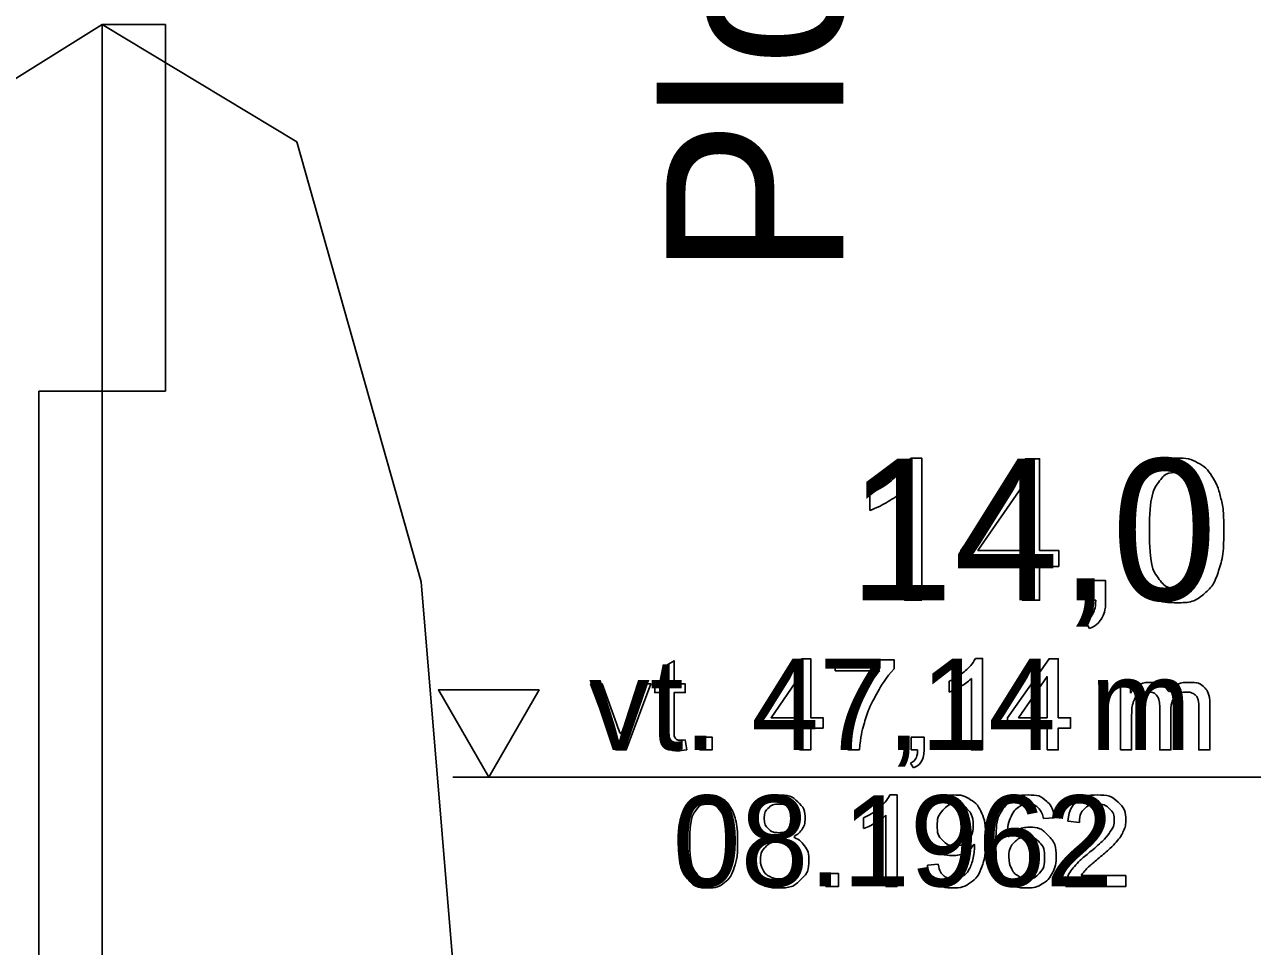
# Model space of a CAD drawing. Extents: x 700746 to 706058, y 6570320 to 6580460.
# Drawn here: x 704306.79 to 704355.33, y 6575926.67 to 6575963.13 of the extents above; entities that cross this region are included whole.
import ezdxf

# ---------------------------------------------------------------- set-up
doc = ezdxf.new("R2010")
doc.units = 0
for name, color, linetype in [('GEOLPUNKT', 7, 'Continuous'), ('Plokid', 7, 'Continuous'), ('Täide', 7, 'Continuous'), ('Veetase', 7, 'Continuous')]:
    doc.layers.add(name, color=color, linetype=linetype)

msp = doc.modelspace()

# ---------------------------------------------------------------- linework, layer by layer
at = {"layer": 'GEOLPUNKT'}
for points in [[(704312.353, 6575948.631), (704309.853, 6575948.631), (704309.853, 6575963.131), (704312.353, 6575963.131)], [(704307.353, 6575948.631), (704309.853, 6575948.631), (704309.853, 6575917.631), (704307.353, 6575917.631)]]:
    msp.add_lwpolyline(points, close=True, dxfattribs=at)
for points in [[(704309.853, 6575963.131), (704309.853, 6575775.631)], [(704341.819, 6575945.98), (704342.262, 6575945.98), (704342.262, 6575940.359)], [(704346.227, 6575940.359), (704346.227, 6575941.699), (704343.799, 6575941.699), (704343.799, 6575942.331), (704346.351, 6575945.959), (704346.914, 6575945.959), (704346.914, 6575942.331), (704347.67, 6575942.331), (704347.67, 6575941.699), (704346.914, 6575941.699), (704346.914, 6575940.359), (704346.227, 6575940.359)], [(704342.262, 6575940.359), (704341.575, 6575940.359), (704341.575, 6575944.739)], [(704346.227, 6575942.331), (704346.227, 6575944.859), (704344.475, 6575942.331), (704346.227, 6575942.331)], [(704340.2, 6575943.91), (704340.2, 6575944.575)], [(704348.745, 6575940.359), (704348.745, 6575941.14), (704349.527, 6575941.14), (704349.527, 6575940.359)], [(704349.134, 6575940.359), (704348.745, 6575940.359)], [(704348.891, 6575939.249), (704348.699, 6575939.543)]]:
    msp.add_lwpolyline(points, dxfattribs=at)
for points in [[(704340.2, 6575944.575), (704340.777, 6575944.846), (704341.208, 6575945.232), (704341.64, 6575945.617), (704341.819, 6575945.98)], [(704350.547, 6575943.12), (704350.547, 6575944.113), (704350.751, 6575944.719), (704350.955, 6575945.326), (704351.358, 6575945.653), (704351.761, 6575945.98), (704352.371, 6575945.98), (704352.822, 6575945.98), (704353.163, 6575945.799), (704353.503, 6575945.617), (704353.724, 6575945.276), (704353.944, 6575944.934), (704354.07, 6575944.443), (704354.196, 6575943.953), (704354.196, 6575943.12), (704354.196, 6575942.136), (704353.994, 6575941.529), (704353.791, 6575940.923), (704353.389, 6575940.594), (704352.986, 6575940.265), (704352.371, 6575940.265), (704351.562, 6575940.265), (704351.1, 6575940.843), (704350.547, 6575941.544), (704350.547, 6575943.12)], [(704351.255, 6575943.12), (704351.255, 6575941.739), (704351.577, 6575941.284), (704351.899, 6575940.828), (704352.371, 6575940.828), (704352.844, 6575940.828), (704353.166, 6575941.286), (704353.488, 6575941.743), (704353.488, 6575943.12), (704353.488, 6575944.503), (704353.166, 6575944.958), (704352.845, 6575945.412), (704352.364, 6575945.412), (704351.891, 6575945.412), (704351.608, 6575945.011), (704351.255, 6575944.499), (704351.255, 6575943.12)], [(704341.575, 6575944.739), (704341.327, 6575944.502), (704340.924, 6575944.265), (704340.521, 6575944.029), (704340.2, 6575943.91)], [(704348.699, 6575939.543), (704348.916, 6575939.639), (704349.019, 6575939.825), (704349.123, 6575940.01), (704349.134, 6575940.359)], [(704349.527, 6575940.359), (704349.527, 6575939.926), (704349.374, 6575939.66), (704349.222, 6575939.394), (704348.891, 6575939.249)]]:
    msp.add_open_spline(points, degree=3, dxfattribs=at)
at = {"layer": 'Täide'}
msp.add_lwpolyline([(704319.692, 6575785.609), (704323.557, 6575789.528), (704326.612, 6575891.19), (704322.471, 6575941.091), (704317.545, 6575958.492), (704309.853, 6575963.131), (704300.461, 6575957.26), (704296.151, 6575941.553), (704290.448, 6575872.612), (704293.776, 6575815.623), (704296.82, 6575787.427), (704299.069, 6575785.391)], dxfattribs=at)
at = {"layer": 'Veetase'}
msp.add_line((704359.316, 6575933.371), (704323.72, 6575933.371), dxfattribs=at)
msp.add_line((704359.316, 6575933.371), (704323.72, 6575933.371), dxfattribs=at)
for points in [[(704332.025, 6575935.21), (704332.025, 6575936.713), (704331.699, 6575936.713), (704331.699, 6575937.056), (704332.025, 6575937.056), (704332.025, 6575937.702), (704332.467, 6575937.967), (704332.467, 6575937.056), (704332.909, 6575937.056), (704332.909, 6575936.713), (704332.467, 6575936.713), (704332.467, 6575935.184)], [(704337.428, 6575934.446), (704337.428, 6575935.308), (704335.867, 6575935.308), (704335.867, 6575935.714), (704337.507, 6575938.046), (704337.87, 6575938.046), (704337.87, 6575935.714), (704338.355, 6575935.714), (704338.355, 6575935.308), (704337.87, 6575935.308), (704337.87, 6575934.446), (704337.428, 6575934.446)], [(704338.838, 6575937.574), (704338.838, 6575938), (704341.168, 6575938), (704341.168, 6575937.656)], [(704344.379, 6575938.06), (704344.664, 6575938.06), (704344.664, 6575934.446)], [(704347.213, 6575934.446), (704347.213, 6575935.308), (704345.651, 6575935.308), (704345.651, 6575935.714), (704347.292, 6575938.046), (704347.654, 6575938.046), (704347.654, 6575935.714), (704348.14, 6575935.714), (704348.14, 6575935.308), (704347.654, 6575935.308), (704347.654, 6575934.446), (704347.213, 6575934.446)], [(704340.6, 6575937.574), (704338.838, 6575937.574)], [(704330.149, 6575934.446), (704329.16, 6575937.056), (704329.627, 6575937.056), (704330.186, 6575935.493)], [(704330.517, 6575935.464), (704331.096, 6575937.056), (704331.55, 6575937.056), (704330.564, 6575934.446), (704330.149, 6575934.446)], [(704337.428, 6575935.714), (704337.428, 6575937.34), (704336.301, 6575935.714), (704337.428, 6575935.714)], [(704343.338, 6575936.73), (704343.338, 6575937.157)], [(704344.664, 6575934.446), (704344.222, 6575934.446), (704344.222, 6575937.262)], [(704347.213, 6575935.714), (704347.213, 6575937.34), (704346.086, 6575935.714), (704347.213, 6575935.714)], [(704350.112, 6575934.446), (704350.112, 6575937.056), (704350.508, 6575937.056), (704350.508, 6575936.688)], [(704352.105, 6575935.961), (704352.105, 6575934.446), (704351.663, 6575934.446), (704351.663, 6575936.14)], [(704353.649, 6575936.237), (704353.649, 6575934.446), (704353.208, 6575934.446), (704353.208, 6575936.089)], [(704350.554, 6575935.799), (704350.554, 6575934.446), (704350.112, 6575934.446)], [(704333.466, 6575934.446), (704333.466, 6575934.949), (704333.968, 6575934.949), (704333.968, 6575934.446), (704333.466, 6575934.446)], [(704341.843, 6575934.446), (704341.843, 6575934.949), (704342.345, 6575934.949), (704342.345, 6575934.446)], [(704332.909, 6575934.84), (704332.972, 6575934.45)], [(704339.796, 6575934.446), (704339.34, 6575934.446)], [(704342.093, 6575934.446), (704341.843, 6575934.446)], [(704341.936, 6575933.733), (704341.813, 6575933.922)], [(704340.996, 6575932.66), (704341.28, 6575932.66), (704341.28, 6575929.046)], [(704339.955, 6575931.33), (704339.955, 6575931.757)], [(704341.28, 6575929.046), (704340.839, 6575929.046), (704340.839, 6575931.862)], [(704347.506, 6575931.763), (704347.067, 6575931.727)], [(704348.486, 6575931.574), (704348.03, 6575931.62)], [(704342.479, 6575929.881), (704342.905, 6575929.919)], [(704338.468, 6575929.046), (704338.468, 6575929.549), (704338.97, 6575929.549), (704338.97, 6575929.046), (704338.468, 6575929.046)], [(704350.327, 6575929.472), (704350.327, 6575929.046), (704347.948, 6575929.046)], [(704348.562, 6575929.472), (704350.327, 6575929.472)]]:
    msp.add_lwpolyline(points, dxfattribs=at)
msp.add_lwpolyline([(704325.135, 6575936.819), (704327.126, 6575936.819), (704325.135, 6575933.371), (704323.144, 6575936.819)], close=True, dxfattribs=at)
msp.add_lwpolyline([(704325.135, 6575936.819), (704327.126, 6575936.819), (704325.135, 6575933.371), (704323.144, 6575936.819)], close=True, dxfattribs=at)
for points in [[(704343.338, 6575937.157), (704343.709, 6575937.331), (704343.986, 6575937.579), (704344.263, 6575937.827), (704344.379, 6575938.06)], [(704339.34, 6575934.446), (704339.348, 6575934.871), (704339.507, 6575935.473), (704339.667, 6575936.074), (704339.965, 6575936.633), (704340.263, 6575937.191), (704340.6, 6575937.574)], [(704341.168, 6575937.656), (704340.824, 6575937.29), (704340.487, 6575936.683), (704340.149, 6575936.077), (704339.965, 6575935.436), (704339.833, 6575934.984), (704339.796, 6575934.446)], [(704344.222, 6575937.262), (704344.062, 6575937.11), (704343.803, 6575936.958), (704343.544, 6575936.806), (704343.338, 6575936.73)], [(704350.508, 6575936.688), (704350.63, 6575936.88), (704350.834, 6575936.997), (704351.038, 6575937.114), (704351.299, 6575937.114), (704351.589, 6575937.114), (704351.774, 6575936.993), (704351.96, 6575936.872), (704352.036, 6575936.656), (704352.346, 6575937.114), (704352.843, 6575937.114), (704353.231, 6575937.114), (704353.44, 6575936.899), (704353.649, 6575936.684), (704353.649, 6575936.237)], [(704351.663, 6575936.14), (704351.663, 6575936.435), (704351.555, 6575936.582), (704351.446, 6575936.729), (704351.201, 6575936.729), (704351.014, 6575936.729), (704350.855, 6575936.631), (704350.697, 6575936.533), (704350.625, 6575936.344), (704350.554, 6575936.155), (704350.554, 6575935.799)], [(704353.208, 6575936.089), (704353.208, 6575936.354), (704353.165, 6575936.47), (704353.122, 6575936.587), (704353.009, 6575936.658), (704352.896, 6575936.729), (704352.743, 6575936.729), (704352.468, 6575936.729), (704352.286, 6575936.546), (704352.105, 6575936.364), (704352.105, 6575935.961)], [(704330.186, 6575935.493), (704330.277, 6575935.24), (704330.353, 6575934.967), (704330.412, 6575935.174), (704330.517, 6575935.464)], [(704332.972, 6575934.45), (704332.785, 6575934.411), (704332.638, 6575934.411), (704332.398, 6575934.411), (704332.265, 6575934.487), (704332.133, 6575934.563), (704332.079, 6575934.687), (704332.025, 6575934.812), (704332.025, 6575935.21)], [(704332.467, 6575935.184), (704332.467, 6575934.995), (704332.49, 6575934.941), (704332.513, 6575934.886), (704332.566, 6575934.854), (704332.618, 6575934.822), (704332.716, 6575934.822), (704332.789, 6575934.822), (704332.909, 6575934.84)], [(704341.813, 6575933.922), (704341.953, 6575933.984), (704342.019, 6575934.103), (704342.085, 6575934.223), (704342.093, 6575934.446)], [(704342.345, 6575934.446), (704342.345, 6575934.168), (704342.247, 6575933.997), (704342.149, 6575933.826), (704341.936, 6575933.733)], [(704332.629, 6575930.822), (704332.629, 6575931.46), (704332.76, 6575931.85), (704332.891, 6575932.239), (704333.15, 6575932.45), (704333.409, 6575932.66), (704333.802, 6575932.66), (704334.091, 6575932.66), (704334.31, 6575932.544), (704334.53, 6575932.427), (704334.671, 6575932.207), (704334.813, 6575931.988), (704334.894, 6575931.672), (704334.975, 6575931.357), (704334.975, 6575930.822), (704334.975, 6575930.189), (704334.845, 6575929.799), (704334.715, 6575929.409), (704334.456, 6575929.198), (704334.197, 6575928.986), (704333.802, 6575928.986), (704333.282, 6575928.986), (704332.985, 6575929.358), (704332.629, 6575929.808), (704332.629, 6575930.822)], [(704336.108, 6575931), (704335.831, 6575931.101), (704335.698, 6575931.287), (704335.565, 6575931.473), (704335.565, 6575931.733), (704335.565, 6575932.126), (704335.847, 6575932.393), (704336.129, 6575932.66), (704336.597, 6575932.66), (704337.068, 6575932.66), (704337.355, 6575932.387), (704337.642, 6575932.113), (704337.642, 6575931.721), (704337.642, 6575931.471), (704337.51, 6575931.286), (704337.379, 6575931.101), (704337.111, 6575931), (704337.443, 6575930.892), (704337.617, 6575930.651), (704337.79, 6575930.411), (704337.79, 6575930.077), (704337.79, 6575929.615), (704337.464, 6575929.3), (704337.137, 6575928.986), (704336.605, 6575928.986), (704336.072, 6575928.986), (704335.746, 6575929.302), (704335.419, 6575929.617), (704335.419, 6575930.089), (704335.419, 6575930.44), (704335.598, 6575930.677), (704335.777, 6575930.914), (704336.108, 6575931)], [(704339.955, 6575931.757), (704340.326, 6575931.931), (704340.603, 6575932.179), (704340.88, 6575932.427), (704340.996, 6575932.66)], [(704342.905, 6575929.919), (704342.959, 6575929.619), (704343.111, 6575929.484), (704343.263, 6575929.348), (704343.501, 6575929.348), (704343.704, 6575929.348), (704343.858, 6575929.442), (704344.012, 6575929.535), (704344.11, 6575929.691), (704344.207, 6575929.847), (704344.273, 6575930.113), (704344.339, 6575930.378), (704344.339, 6575930.653), (704344.339, 6575930.683), (704344.337, 6575930.741), (704344.205, 6575930.53), (704343.975, 6575930.399), (704343.746, 6575930.267), (704343.478, 6575930.267), (704343.032, 6575930.267), (704342.723, 6575930.591), (704342.414, 6575930.915), (704342.414, 6575931.445), (704342.414, 6575931.993), (704342.736, 6575932.326), (704343.059, 6575932.66), (704343.545, 6575932.66), (704343.895, 6575932.66), (704344.186, 6575932.471), (704344.477, 6575932.282), (704344.628, 6575931.932), (704344.779, 6575931.583), (704344.779, 6575930.92), (704344.779, 6575930.23), (704344.629, 6575929.822), (704344.479, 6575929.413), (704344.184, 6575929.2), (704343.888, 6575928.986), (704343.49, 6575928.986), (704343.068, 6575928.986), (704342.801, 6575929.221), (704342.533, 6575929.455), (704342.479, 6575929.881)], [(704347.067, 6575931.727), (704347.008, 6575931.989), (704346.9, 6575932.108), (704346.72, 6575932.298), (704346.457, 6575932.298), (704346.245, 6575932.298), (704346.083, 6575932.18), (704345.876, 6575932.028), (704345.755, 6575931.735), (704345.634, 6575931.443), (704345.629, 6575930.903), (704345.789, 6575931.146), (704346.02, 6575931.264), (704346.251, 6575931.382), (704346.505, 6575931.382), (704346.947, 6575931.382), (704347.258, 6575931.056), (704347.569, 6575930.731), (704347.569, 6575930.216), (704347.569, 6575929.877), (704347.423, 6575929.586), (704347.277, 6575929.295), (704347.021, 6575929.141), (704346.766, 6575928.986), (704346.441, 6575928.986), (704345.888, 6575928.986), (704345.539, 6575929.392), (704345.19, 6575929.798), (704345.19, 6575930.731), (704345.19, 6575931.774), (704345.576, 6575932.248), (704345.913, 6575932.66), (704346.484, 6575932.66), (704346.909, 6575932.66), (704347.18, 6575932.422), (704347.452, 6575932.183), (704347.506, 6575931.763)], [(704348.03, 6575931.62), (704348.077, 6575932.128), (704348.381, 6575932.394), (704348.686, 6575932.66), (704349.199, 6575932.66), (704349.717, 6575932.66), (704350.019, 6575932.373), (704350.321, 6575932.086), (704350.321, 6575931.661), (704350.321, 6575931.445), (704350.233, 6575931.237), (704350.145, 6575931.028), (704349.94, 6575930.797), (704349.735, 6575930.567), (704349.26, 6575930.164), (704348.862, 6575929.83), (704348.749, 6575929.711), (704348.636, 6575929.592), (704348.562, 6575929.472)], [(704333.084, 6575930.822), (704333.084, 6575929.934), (704333.291, 6575929.641), (704333.498, 6575929.348), (704333.802, 6575929.348), (704334.105, 6575929.348), (704334.312, 6575929.642), (704334.519, 6575929.936), (704334.519, 6575930.822), (704334.519, 6575931.711), (704334.313, 6575932.003), (704334.106, 6575932.295), (704333.797, 6575932.295), (704333.493, 6575932.295), (704333.311, 6575932.037), (704333.084, 6575931.708), (704333.084, 6575930.822)], [(704336.02, 6575931.749), (704336.02, 6575931.494), (704336.183, 6575931.332), (704336.346, 6575931.17), (704336.608, 6575931.17), (704336.863, 6575931.17), (704337.025, 6575931.331), (704337.186, 6575931.491), (704337.186, 6575931.724), (704337.186, 6575931.967), (704337.02, 6575932.132), (704336.854, 6575932.298), (704336.603, 6575932.298), (704336.351, 6575932.298), (704336.185, 6575932.136), (704336.02, 6575931.974), (704336.02, 6575931.749)], [(704344.288, 6575931.468), (704344.288, 6575931.848), (704344.086, 6575932.072), (704343.885, 6575932.295), (704343.599, 6575932.295), (704343.304, 6575932.295), (704343.086, 6575932.055), (704342.869, 6575931.814), (704342.869, 6575931.431), (704342.869, 6575931.087), (704343.075, 6575930.872), (704343.282, 6575930.657), (704343.587, 6575930.657), (704343.893, 6575930.657), (704344.09, 6575930.872), (704344.288, 6575931.087), (704344.288, 6575931.468)], [(704347.948, 6575929.046), (704347.943, 6575929.206), (704348, 6575929.354), (704348.091, 6575929.597), (704348.291, 6575929.833), (704348.491, 6575930.068), (704348.869, 6575930.377), (704349.455, 6575930.859), (704349.66, 6575931.14), (704349.866, 6575931.421), (704349.866, 6575931.672), (704349.866, 6575931.934), (704349.678, 6575932.115), (704349.491, 6575932.295), (704349.189, 6575932.295), (704348.871, 6575932.295), (704348.679, 6575932.104), (704348.488, 6575931.912), (704348.486, 6575931.574)], [(704340.839, 6575931.862), (704340.679, 6575931.71), (704340.42, 6575931.558), (704340.161, 6575931.406), (704339.955, 6575931.33)], [(704335.875, 6575930.086), (704335.875, 6575929.896), (704335.963, 6575929.719), (704336.052, 6575929.542), (704336.229, 6575929.445), (704336.405, 6575929.348), (704336.608, 6575929.348), (704336.925, 6575929.348), (704337.13, 6575929.552), (704337.335, 6575929.756), (704337.335, 6575930.071), (704337.335, 6575930.39), (704337.124, 6575930.599), (704336.913, 6575930.808), (704336.594, 6575930.808), (704336.282, 6575930.808), (704336.078, 6575930.602), (704335.875, 6575930.395), (704335.875, 6575930.086)], [(704345.698, 6575930.213), (704345.698, 6575929.985), (704345.795, 6575929.776), (704345.892, 6575929.567), (704346.065, 6575929.458), (704346.239, 6575929.348), (704346.432, 6575929.348), (704346.713, 6575929.348), (704346.913, 6575929.574), (704347.114, 6575929.8), (704347.114, 6575930.189), (704347.114, 6575930.562), (704346.916, 6575930.777), (704346.718, 6575930.992), (704346.414, 6575930.992), (704346.115, 6575930.992), (704345.907, 6575930.777), (704345.698, 6575930.562), (704345.698, 6575930.213)]]:
    msp.add_open_spline(points, degree=3, dxfattribs=at)

# ---------------------------------------------------------------- texts
at = {"layer": 'GEOLPUNKT'}
msp.add_text('14,0', height=5.6, dxfattribs=at).set_placement((704339.351, 6575940.359))
at = {"layer": 'Plokid'}
msp.add_text('Plokk 4 aT', height=7, rotation=90, dxfattribs=at).set_placement((704339.154, 6575953.133))
at = {"layer": 'Veetase'}
for s, p in [('vt. 47,14 m', (704329.097, 6575934.446)), ('08.1962', (704332.42, 6575929.046))]:
    msp.add_text(s, height=3.6, dxfattribs=at).set_placement(p)

doc.saveas('drawing.dxf')
